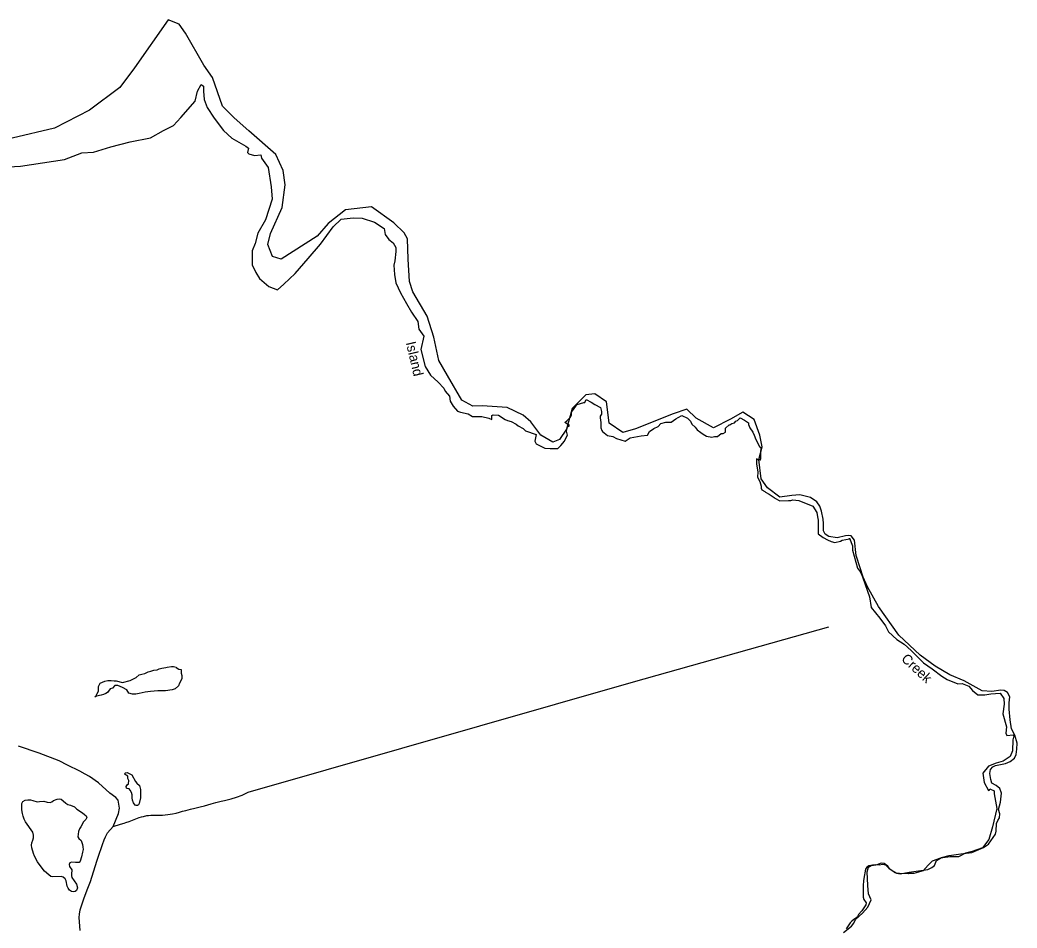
# Model space of a CAD drawing. Extents: x 1945482 to 2853149, y 66427 to 1015778.
# Drawn here: x 2354095 to 2360716, y 228742 to 234772 of the extents above; entities that cross this region are included whole.
import ezdxf

# ---------------------------------------------------------------- set-up
doc = ezdxf.new("R2010")
doc.units = 0
for name, color, linetype in [('Old_Level_21', 7, 'Continuous'), ('Old_Level_35', 7, 'Continuous'), ('Old_Level_52', 7, 'Continuous'), ('Old_Level_60', 7, 'Continuous')]:
    doc.layers.add(name, color=color, linetype=linetype)

msp = doc.modelspace()

# ---------------------------------------------------------------- linework, layer by layer
at = {"layer": 'Old_Level_35'}
for points in [[(2354713.5, 229416.6), (2354764.1, 229431.5), (2354787.6, 229438.4), (2354798.1, 229442), (2354820.2, 229449.7), (2354887.6, 229475.4), (2354903.2, 229480.6), (2354915.7, 229483.7), (2354938.5, 229488.6), (2354948.9, 229490), (2354965.4, 229491.5), (2355017.6, 229491.3), (2355042.4, 229492.5), (2355077.5, 229496.1), (2355107.5, 229500.5), (2355131.9, 229505.5), (2355155.5, 229511.2), (2355175.2, 229517.6), (2355197.6, 229523.7), (2355227.5, 229531.5), (2355257, 229538.8), (2355291.3, 229547), (2355320.9, 229553.8), (2355364.8, 229566.3), (2355395.4, 229575.5), (2355430.7, 229585.3), (2355452.5, 229589.6), (2355497.7, 229601), (2355533, 229611.8), (2355570.1, 229625.5), (2355610.8, 229644.3), (2358169.6, 230377.7), (2359465.3, 230743)], [(2354713.5, 229416.6), (2354749.5, 229502.7), (2354755.5, 229537.3), (2354747.3, 229591.8), (2354731.9, 229609), (2354693.3, 229638.5), (2354617.6, 229705.8), (2354556.8, 229748.2), (2354528.9, 229764.1), (2354493, 229784.3), (2354411, 229824.4), (2354356.7, 229853.4), (2354223.4, 229903.3), (2354085.7, 229950)], [(2354495.4, 228725.3), (2354493, 228755.2), (2354488.4, 228811.3), (2354490.1, 228833.2), (2354494.9, 228863.4), (2354503.3, 228889.5), (2354522.6, 228941.7), (2354545.7, 229006.2), (2354563.1, 229050.3), (2354605.3, 229187.1), (2354622.7, 229239.4), (2354634, 229270.8), (2354643.6, 229296.8), (2354654.2, 229326.9), (2354662.8, 229346.8), (2354673.1, 229366.2), (2354677.8, 229374), (2354713.5, 229416.6)]]:
    msp.add_lwpolyline(points, dxfattribs=at)
at = {"layer": 'Old_Level_52'}
for points in [[(2359007.2, 232014.6), (2358969.5, 232118.8), (2358894.4, 232166.5), (2358813.7, 232121.4), (2358700.1, 232062.7), (2358585, 232128.3), (2358522.4, 232187), (2358432.6, 232156.7), (2358181.8, 232057.8), (2358097.5, 232032.3), (2358007.1, 232095), (2357999.1, 232167.5), (2357989, 232236), (2357912.2, 232288.8), (2357851.7, 232283), (2357760.9, 232191), (2357724.5, 232053.9), (2357678.1, 231985.3), (2357633.7, 231967.7), (2357552.9, 232014.3), (2357487.3, 232102.8), (2357436.8, 232147.9), (2357329.8, 232198.8), (2357164.3, 232208.6), (2357102.7, 232206.6), (2357030.1, 232247.8), (2356933.2, 232410.3), (2356875.6, 232510.2), (2356843.3, 232664.9), (2356798.9, 232805.9), (2356704.8, 232965.8), (2356681, 233035.8), (2356673.7, 233183.9), (2356667.7, 233319.1), (2356645.5, 233358.2), (2356578.2, 233424.2), (2356430.6, 233530.6), (2356256.9, 233511), (2356141.8, 233420.9), (2356069.1, 233336.7), (2355829.3, 233183.1), (2355771.3, 233201.6), (2355741.1, 233281.9), (2355759.2, 233354.3), (2355836.7, 233527), (2355855.3, 233677.1), (2355843.7, 233773.1), (2355794.1, 233879.5), (2355614.6, 234036.1), (2355517, 234122.5), (2355441.1, 234198.6), (2355373.6, 234390.4), (2355316.4, 234471.3), (2355195.1, 234683.7), (2355153.3, 234743.8), (2355079.6, 234772), (2354856.2, 234455), (2354757.8, 234323.4), (2354557, 234172), (2354324.8, 234053.2), (2354044.5, 233986.2)], [(2359563.2, 228712.9), (2359617.1, 228755.2), (2359631.6, 228775.3), (2359644.1, 228799.4), (2359689.6, 228841.6), (2359723.8, 228879.8), (2359746.7, 228929.2), (2359730.1, 228970.3), (2359723.8, 229024.6), (2359719.7, 229115.1), (2359730.1, 229147.2), (2359757, 229161.3), (2359773.6, 229163.3), (2359802.6, 229161.3), (2359823.3, 229167.3), (2359842, 229161.3), (2359864.8, 229139.2), (2359885.5, 229123.1), (2359916.6, 229107), (2359939.4, 229103), (2359999.5, 229113), (2360123.8, 229131.1), (2360150.8, 229143.2), (2360167.4, 229157.3), (2360179.8, 229189.5), (2360213, 229211.6), (2360264.8, 229223.6), (2360341.4, 229235.7), (2360416.1, 229243.7), (2360492.7, 229277.9), (2360525.9, 229300), (2360573.6, 229364.4), (2360577.7, 229384.5), (2360579.8, 229436.8), (2360588.1, 229456.9), (2360598.4, 229475), (2360600.5, 229501.1), (2360592.2, 229529.2), (2360604.7, 229577.5), (2360612.9, 229637.8), (2360600.5, 229668), (2360577.7, 229688.1), (2360548.5, 229704), (2360541.2, 229728.1), (2360535, 229767.9), (2360538.8, 229794.8), (2360554, 229812), (2360572.9, 229820.5), (2360639.9, 229834), (2360670.2, 229847.5), (2360698, 229870.8), (2360709.4, 229895.3), (2360714.4, 229930.8), (2360715.7, 229968.8), (2360701.7, 230022.1), (2360679.6, 230065.9), (2360670.4, 230124.7), (2360662.3, 230196.1), (2360664.3, 230237.9), (2360666.6, 230278), (2360652.7, 230306.3), (2360630, 230318.6), (2360607.8, 230320.6), (2360547.3, 230313.7), (2360483.7, 230316.7), (2360364.6, 230383.3), (2360269.2, 230422.4), (2360171.3, 230480.2), (2360072.4, 230554.6), (2359931.5, 230687.8), (2359796.7, 230877.6), (2359796.7, 230877.6), (2359723.2, 231007.9), (2359693.5, 231072), (2359673.9, 231133.9), (2359648, 231215.9), (2359636.3, 231317.5), (2359614.6, 231346.8), (2359596.4, 231348.8), (2359576.2, 231345.9), (2359520.7, 231333.1), (2359465.2, 231341), (2359442.5, 231357.6), (2359430.4, 231380.1), (2359430.4, 231429.1), (2359428.4, 231457.5), (2359417.1, 231511), (2359405.3, 231543), (2359385.4, 231573.1), (2359343.6, 231600.5), (2359272.9, 231619.1), (2359219.9, 231614.2), (2359141.2, 231603.4), (2359059.4, 231664.1), (2359016.1, 231724.5), (2359000.5, 231852.9), (2359022.7, 231936.8), (2359007.2, 232014.6)]]:
    msp.add_lwpolyline(points, dxfattribs=at)
at = {"layer": 'Old_Level_60'}
for points in [[(2353902, 233791.1), (2354098.7, 233800.1), (2354391.3, 233845.1), (2354506.4, 233890), (2354583.2, 233894.5), (2354698.3, 233930.5), (2354827.8, 233962), (2354962.1, 233989), (2355048.5, 234038.5), (2355115.6, 234070), (2355163.6, 234123.9), (2355259.5, 234231.9), (2355273.9, 234299.4)], [(2355273.9, 234299.4), (2355299.1, 234344.4), (2355313.5, 234333.1), (2355313.5, 234299.4), (2355318.3, 234243.1), (2355337.5, 234191.4), (2355385.5, 234119.4), (2355447.8, 234038.5), (2355503, 233986.7), (2355594.1, 233932.8), (2355613.3, 233921.5), (2355606.1, 233892.3), (2355615.7, 233883.3), (2355651.7, 233872), (2355694.9, 233876.5), (2355699.7, 233854), (2355742.9, 233793.3), (2355764.4, 233662.9), (2355769.2, 233581.9), (2355726.1, 233444.7), (2355675.7, 233357), (2355656.5, 233287.3), (2355637.3, 233237.8), (2355637.3, 233145.6), (2355661.3, 233096.1), (2355685.3, 233055.6), (2355747.6, 233001.6), (2355805.2, 232979.1), (2355848.4, 233017.4), (2355922.7, 233089.4), (2356009.1, 233188.3), (2356090.6, 233282.8), (2356174.6, 233397.5), (2356227.4, 233449.2), (2356308.9, 233458.2), (2356366.5, 233456), (2356450.4, 233429), (2356512.8, 233386.2), (2356520, 233348), (2356544, 233314.3), (2356572.7, 233291.8), (2356591.9, 233260.3), (2356591.9, 233235.5), (2356584.7, 233172.6), (2356577.5, 233143.3), (2356582.3, 233082.6), (2356591.9, 233026.4), (2356623.1, 232958.9), (2356661.5, 232889.2), (2356695.1, 232830.7), (2356738.2, 232770), (2356743, 232718.2), (2356776.6, 232673.3), (2356757.4, 232583.3), (2356786.2, 232470.8), (2356822.2, 232412.4)], [(2356822.2, 232412.4), (2356871.4, 232367.4), (2356909.7, 232326.9), (2356919.3, 232306.7), (2356948.1, 232272.9), (2356952.9, 232241.4), (2356972.1, 232207.7), (2357000.9, 232174), (2357020.1, 232167.2), (2357070.4, 232156), (2357099.2, 232138), (2357137.6, 232138), (2357161.6, 232138), (2357209.5, 232126.7), (2357228.7, 232120), (2357228.7, 232144.7), (2357238.3, 232149.2), (2357271.9, 232147), (2357317.5, 232120), (2357331.9, 232113.2), (2357355.9, 232106.5), (2357389.4, 232088.5), (2357403.8, 232077.3), (2357437.4, 232059.3), (2357451.8, 232043.5), (2357523.8, 232018.8), (2357514.2, 231976.1), (2357523.8, 231958.1), (2357557.3, 231940.1), (2357581.3, 231928.8), (2357614.9, 231926.6), (2357667.7, 231926.6), (2357686.9, 231946.8), (2357710.8, 231976.1), (2357720.4, 231994), (2357730, 232014.3), (2357725.2, 232041.3), (2357730, 232070.5), (2357744.4, 232079.5), (2357713.2, 232099.8), (2357727.6, 232113.2), (2357751.6, 232133.5), (2357756.4, 232147), (2357756.4, 232167.2), (2357770.8, 232185.2), (2357790, 232214.5), (2357794.8, 232219), (2357840.4, 232232.4), (2357845.2, 232232.4), (2357854.8, 232252.7), (2357888.3, 232234.7), (2357912.3, 232219), (2357950.7, 232198.7), (2357955.5, 232171.7), (2357955.5, 232153.7), (2357948.3, 232140.2), (2357948.3, 232129), (2357953.1, 232099.8), (2357953.1, 232077.3), (2357953.1, 232063.8), (2357957.9, 232045.8), (2357962.7, 232039), (2357996.3, 232012), (2358032.2, 232005.3), (2358056.2, 231991.8), (2358113.8, 231976.1), (2358147.4, 231996.3), (2358171.4, 232000.8), (2358219.3, 232009.8), (2358262.5, 232014.3), (2358274.5, 232039), (2358303.3, 232059.3), (2358332.1, 232072.8), (2358351.2, 232093), (2358384.8, 232102), (2358418.4, 232102)], [(2358418.4, 232102), (2358450.8, 232122.3), (2358465.2, 232131.2), (2358489.2, 232144.7), (2358527.5, 232126.8), (2358546.7, 232108.8), (2358556.3, 232088.5), (2358577.9, 232068.3), (2358592.3, 232050.3), (2358616.3, 232032.3), (2358630.7, 232021), (2358654.7, 232007.5), (2358688.2, 232000.8), (2358707.4, 232005.3), (2358726.6, 232005.3), (2358750.6, 232025.5), (2358765, 232025.5), (2358779.4, 232034.5), (2358779.4, 232061.5), (2358803.4, 232084), (2358808.2, 232084), (2358822.6, 232093), (2358839.4, 232097.5), (2358848.9, 232108.8), (2358858.5, 232113.3), (2358877.7, 232129), (2358906.5, 232115.5), (2358932.9, 232097.5), (2358932.9, 232086.3), (2358942.5, 232063.8), (2358961.7, 232034.5), (2358971.3, 232014.3), (2358980.9, 231985.1), (2359004.9, 231940.1), (2359014.4, 231933.3), (2359014.4, 231922.1), (2359012, 231908.6), (2359012, 231883.8), (2359012, 231861.4), (2359012, 231856.9), (2359004.9, 231845.6), (2358985.7, 231856.9), (2358985.7, 231823.1), (2358995.3, 231771.4), (2358992.9, 231735.4), (2359007.3, 231706.2), (2359016.8, 231676.9), (2359016.8, 231663.4), (2359021.6, 231652.2), (2359040.8, 231640.9), (2359045.6, 231636.4), (2359069.6, 231623), (2359103.2, 231600.5), (2359108, 231596), (2359141.6, 231578), (2359199.1, 231580.2), (2359213.5, 231580.2), (2359227.9, 231584.7), (2359266.3, 231580.2), (2359359.8, 231544.2), (2359386.2, 231501.5), (2359391, 231472.3), (2359395.8, 231449.8), (2359395.8, 231420.5), (2359395.8, 231389), (2359395.8, 231384.5), (2359395.8, 231359.8), (2359429.4, 231335.1), (2359458.2, 231319.3), (2359482.2, 231308.1), (2359506.1, 231301.3), (2359544.5, 231310.3), (2359554.1, 231317.1), (2359578.1, 231321.6), (2359602.1, 231326.1), (2359602.1, 231330.6), (2359623.7, 231281.1), (2359623.7, 231251.8), (2359657.3, 231132.6), (2359676.4, 231105.7), (2359686, 231085.4), (2359690.8, 231067.4)], [(2359690.8, 231067.4), (2359735.2, 230941.5), (2359747.2, 230869.5), (2359804.8, 230799.8), (2359843.1, 230748.1), (2359862.3, 230709.8), (2359917.5, 230658.1), (2359965.5, 230626.6), (2360013.4, 230586.1), (2360051.8, 230545.6), (2360095, 230502.9), (2360152.5, 230462.4), (2360217.3, 230415.2), (2360250.9, 230392.7), (2360322.8, 230363.5), (2360351.6, 230365.7), (2360394.8, 230347.7), (2360418.8, 230318.5), (2360454.8, 230291.5), (2360502.7, 230291.5), (2360541.1, 230298.2), (2360603.5, 230302.7)], [(2354775.4, 230372.4), (2354826.6, 230386.8), (2354867.5, 230406), (2354888, 230423.6), (2354905, 230426.8), (2354925.5, 230433.2), (2354947.7, 230442.8), (2354964.7, 230447.6), (2354985.2, 230453.9), (2355005.7, 230457.1), (2355019.3, 230463.5), (2355036.4, 230468.3), (2355063.7, 230471.5), (2355073.9, 230474.7), (2355101.2, 230477.9), (2355114.9, 230477.9), (2355133.6, 230474.7), (2355133.6, 230473.1), (2355150.7, 230461.9), (2355166, 230458.7), (2355166, 230434.8), (2355169.5, 230418.8), (2355169.5, 230398), (2355164.3, 230383.6), (2355155.8, 230367.6), (2355147.3, 230350), (2355125.1, 230330.8), (2355106.3, 230324.4), (2355062, 230318), (2355010.8, 230316.4), (2354963, 230313.2), (2354927.2, 230308.4), (2354886.3, 230300.4), (2354864.1, 230295.6), (2354841.9, 230295.6), (2354818, 230302), (2354804.4, 230322.8), (2354775.4, 230340.4), (2354744.7, 230351.6), (2354725.9, 230351.6), (2354708.9, 230334), (2354695.2, 230330.8), (2354676.5, 230306.8), (2354666.2, 230300.4), (2354649.2, 230292.4), (2354635.5, 230289.2), (2354603.1, 230281.2), (2354592.9, 230276.4), (2354599.7, 230282.8), (2354606.5, 230294), (2354616.7, 230314.8), (2354616.7, 230324.4), (2354616.7, 230345.2), (2354628.7, 230369.2), (2354659.4, 230382), (2354679.9, 230385.2), (2354700.3, 230385.2), (2354720.8, 230383.6), (2354734.5, 230383.6), (2354775.4, 230372.4)], [(2360603.5, 230302.7), (2360627.4, 230266.6), (2360630.8, 230227.6), (2360622.2, 230164.2), (2360646.4, 230078.1), (2360641.2, 230035.9), (2360648.1, 230019.6), (2360689.7, 230024.5), (2360693.2, 230018), (2360688, 229992), (2360684.5, 229918.9), (2360670.7, 229881.5), (2360623.9, 229850.7), (2360577.1, 229837.7), (2360526.9, 229816.5), (2360488.7, 229769.4), (2360497.4, 229709.3), (2360525.1, 229655.7), (2360532.1, 229660.6), (2360535.5, 229667.1), (2360563.2, 229654.1), (2360563.2, 229632.9), (2360580.6, 229535.4), (2360552.8, 229415.2), (2360528.6, 229329.1), (2360485.3, 229275.5), (2360417.7, 229249.5), (2360372.6, 229239.7), (2360327.6, 229215.4), (2360272.1, 229215.4), (2360206.3, 229205.6), (2360152.6, 229186.1), (2360124.9, 229158.5), (2360091.9, 229121.1), (2360031.3, 229103.3), (2360000, 229103.2)], [(2354867.2, 229556.4), (2354860.5, 229559), (2354849.5, 229573.5), (2354843.2, 229590.3), (2354840.2, 229607.3), (2354840, 229627.2), (2354835, 229642.4), (2354827.7, 229657.3), (2354821.2, 229665.9), (2354806.2, 229668.2), (2354802, 229671.6), (2354800, 229682.5), (2354806.2, 229692.6), (2354816, 229700.6), (2354819.2, 229720.9), (2354812.5, 229734.3), (2354812.5, 229751), (2354801, 229758), (2354793.7, 229760.6), (2354790.5, 229766), (2354795.7, 229773.6), (2354806.5, 229776), (2354829, 229764.1), (2354837.5, 229758.8), (2354863.5, 229715.5), (2354871.7, 229704.5), (2354889.7, 229687.8), (2354896.7, 229662.9), (2354895, 229606.5), (2354887.7, 229568.7), (2354883.2, 229560.9), (2354876, 229556.7), (2354867.2, 229556.4)], [(2354450.5, 228982.9), (2354438, 228985.4), (2354425.2, 228993.5), (2354415, 229006.9), (2354409, 229020.2), (2354402.5, 229055.6), (2354395.5, 229069.9), (2354382.2, 229080.8), (2354369, 229083.8), (2354313.2, 229083.2), (2354300.2, 229085.1), (2354286.2, 229094.8), (2354258, 229119.7), (2354235.5, 229148.1), (2354212.2, 229181.3), (2354192.2, 229219.7), (2354184.7, 229237.9), (2354173.7, 229274.5), (2354172, 229292), (2354174, 229308.9), (2354181.5, 229325.2), (2354186.5, 229340.9), (2354186, 229359.2), (2354181.5, 229378), (2354171, 229395.3), (2354143.5, 229430.8), (2354132.2, 229447.6), (2354123.2, 229465.5), (2354116.5, 229484.2), (2354112, 229502.4), (2354108.2, 229526.3), (2354107.5, 229544.4), (2354107.7, 229570), (2354115.2, 229581.9), (2354129.2, 229591), (2354148.5, 229593.6), (2354164.5, 229593.5), (2354180, 229590), (2354209, 229581.2), (2354225.2, 229581.5), (2354254.2, 229584.8), (2354277, 229578.6), (2354296.7, 229575.6), (2354308, 229580.5), (2354318.5, 229589.3), (2354341.5, 229597.2), (2354358, 229599.2), (2354368.2, 229598.1), (2354383, 229586.6), (2354399, 229571.1), (2354412.5, 229563.2), (2354432, 229557.3), (2354458.5, 229546.6), (2354472.5, 229531.7), (2354509.7, 229507.3), (2354524, 229496.9), (2354534.7, 229487.1), (2354539, 229476.9), (2354533.5, 229463), (2354518.2, 229446.3), (2354499.2, 229415.1), (2354491.7, 229400.1), (2354485.2, 229382.7), (2354481, 229365.6), (2354480.5, 229347.9), (2354486.5, 229337.1), (2354501.2, 229322.3), (2354510.5, 229296.9), (2354514, 229281.7), (2354514.2, 229263), (2354511.7, 229246.6), (2354504, 229215.8), (2354494.5, 229186), (2354488.2, 229178.3), (2354464.7, 229178), (2354437.5, 229179), (2354427, 229174.6), (2354422.5, 229163.8), (2354425.5, 229150.5), (2354440.7, 229128), (2354437, 229099.9), (2354437, 229087.7), (2354440.2, 229077.2), (2354455.2, 229055.3), (2354471.5, 229033.7), (2354477, 229009.1), (2354470.5, 228991.1), (2354462.5, 228984.7), (2354450.5, 228982.9)], [(2360000, 229103.2), (2359995.7, 229102.6), (2359934.2, 229103.3), (2359918, 229104.6), (2359903, 229110.3), (2359890.5, 229118.9), (2359878, 229128.9), (2359867, 229139.8), (2359857.5, 229152.3), (2359833, 229171), (2359817.5, 229172.6), (2359806, 229169.7), (2359792, 229163.3), (2359776.7, 229159.6), (2359761.5, 229157.9), (2359745.5, 229158.1), (2359730.5, 229155.3), (2359717.7, 229146.7), (2359710.5, 229132.6), (2359698.2, 229071.7), (2359696, 229055.3), (2359694.2, 229024.2), (2359693.5, 228961.6), (2359694.2, 228946.4), (2359699, 228931.3), (2359714.5, 228910), (2359711.7, 228895.2), (2359684, 228856.7), (2359664, 228832.6), (2359655.7, 228819.2), (2359644.5, 228808.1), (2359632, 228797.8), (2359618.5, 228788), (2359607, 228776.7), (2359582, 228737.6)]]:
    msp.add_lwpolyline(points, dxfattribs=at)

# ---------------------------------------------------------------- texts
at = {"layer": 'Old_Level_21'}
for s, rotation, p in [('Island', 283.19344, (2356657.3, 232628.8)), ('Creek', 317.06501, (2359942.1, 230523))]:
    msp.add_text(s, height=65.62, rotation=rotation, dxfattribs=at).set_placement(p)

doc.saveas('drawing.dxf')
